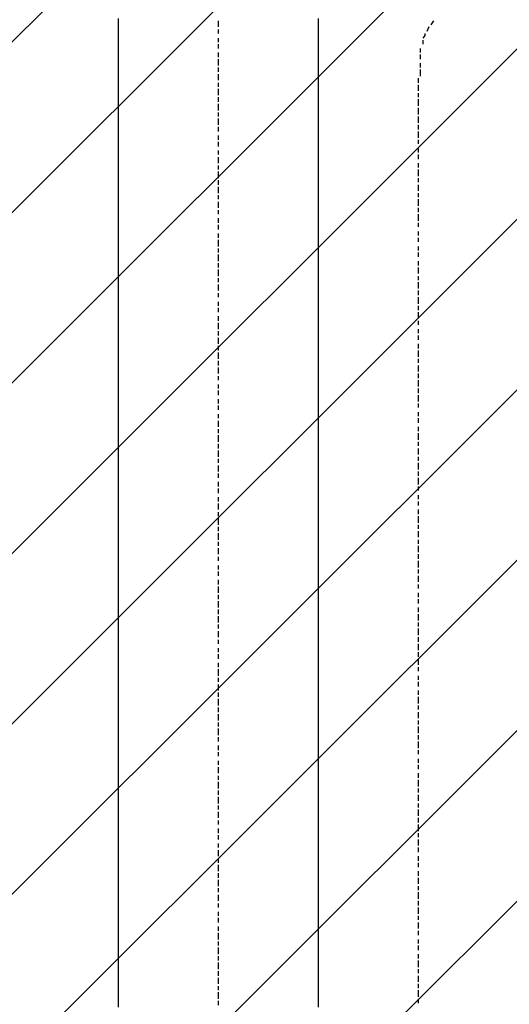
# Model space of a CAD drawing. Extents: x 997 to 109698, y 921 to 94021.
# Tile 532 of 656: x 13442 to 14416, y 52825 to 54785. Entities that reach past the tile are written whole.
import ezdxf

# ---------------------------------------------------------------- set-up
doc = ezdxf.new("R2010")
doc.units = 0
doc.header["$MEASUREMENT"] = 0
doc.layers.add('12', color=7, linetype='CONTINUOUS')
doc.layers.add('28', color=7, linetype='CONTINUOUS')

msp = doc.modelspace()

# ---------------------------------------------------------------- linework, layer by layer
at = {"layer": '12', "color": 5}
for p, q in [((13637.630503, 54787.563401), (13637.630503, 54778.563401)), ((13637.630503, 54778.563401), (13637.630503, 54770.563401)), ((14035.630503, 54787.563401), (14035.630503, 54778.563401)), ((14035.630503, 54778.563401), (14035.630503, 54770.563401)), ((13637.630503, 54770.563401), (13637.630503, 54757.563401)), ((13637.630503, 54757.563401), (13637.630503, 54748.563401)), ((14035.630503, 54770.563401), (14035.630503, 54757.563401)), ((14035.630503, 54757.563401), (14035.630503, 54748.563401)), ((13637.630503, 54748.563401), (13637.630503, 54740.563401)), ((13637.630503, 54740.563401), (13637.630503, 54727.563401)), ((14035.630503, 54748.563401), (14035.630503, 54740.563401)), ((14035.630503, 54740.563401), (14035.630503, 54727.563401)), ((13637.630503, 54727.563401), (13637.630503, 54719.563401)), ((13637.630503, 54719.563401), (13637.630503, 54706.563401)), ((14035.630503, 54727.563401), (14035.630503, 54719.563401)), ((14035.630503, 54719.563401), (14035.630503, 54706.563401)), ((13637.630503, 54706.563401), (13637.630503, 54698.563401)), ((13637.630503, 54698.563401), (13637.630503, 54689.563401)), ((14035.630503, 54706.563401), (14035.630503, 54698.563401)), ((14035.630503, 54698.563401), (14035.630503, 54689.563401)), ((13637.630503, 54689.563401), (13637.630503, 54676.563401)), ((14035.630503, 54689.563401), (14035.630503, 54676.563401)), ((13637.630503, 54676.563401), (13637.630503, 54668.563401)), ((13637.630503, 54668.563401), (13637.630503, 54659.563401)), ((13637.630503, 54659.563401), (13637.630503, 54647.563401)), ((14035.630503, 54676.563401), (14035.630503, 54668.563401)), ((14035.630503, 54668.563401), (14035.630503, 54659.563401)), ((14035.630503, 54659.563401), (14035.630503, 54647.563401)), ((13637.630503, 54647.563401), (13637.630503, 54638.563401)), ((14035.630503, 54647.563401), (14035.630503, 54638.563401)), ((13637.630503, 54638.563401), (13637.630503, 54630.563401)), ((13637.630503, 54630.563401), (13637.630503, 54617.563401)), ((14035.630503, 54638.563401), (14035.630503, 54630.563401)), ((14035.630503, 54630.563401), (14035.630503, 54617.563401)), ((13637.630503, 54617.563401), (13637.630503, 54609.563401)), ((13637.630503, 54609.563401), (13637.630503, 54596.563401)), ((14035.630503, 54617.563401), (14035.630503, 54609.563401)), ((14035.630503, 54609.563401), (14035.630503, 54596.563401)), ((13637.630503, 54596.563401), (13637.630503, 54588.563401)), ((13637.630503, 54588.563401), (13637.630503, 54579.563401)), ((14035.630503, 54596.563401), (14035.630503, 54588.563401)), ((14035.630503, 54588.563401), (14035.630503, 54579.563401)), ((13637.630503, 54579.563401), (13637.630503, 54566.563401)), ((13637.630503, 54566.563401), (13637.630503, 54558.563401)), ((14035.630503, 54579.563401), (14035.630503, 54566.563401)), ((14035.630503, 54566.563401), (14035.630503, 54558.563401)), ((13637.630503, 54558.563401), (13637.630503, 54549.563401)), ((13637.630503, 54549.563401), (13637.630503, 54537.563401)), ((14035.630503, 54558.563401), (14035.630503, 54549.563401)), ((14035.630503, 54549.563401), (14035.630503, 54537.563401)), ((13637.630503, 54537.563401), (13637.630503, 54528.563401)), ((13637.630503, 54528.563401), (13637.630503, 54520.563401)), ((14035.630503, 54537.563401), (14035.630503, 54528.563401)), ((14035.630503, 54528.563401), (14035.630503, 54520.563401)), ((13637.630503, 54520.563401), (13637.630503, 54507.563401)), ((13637.630503, 54507.563401), (13637.630503, 54499.563401)), ((14035.630503, 54520.563401), (14035.630503, 54507.563401)), ((14035.630503, 54507.563401), (14035.630503, 54499.563401)), ((13637.630503, 54499.563401), (13637.630503, 54486.563401)), ((13637.630503, 54486.563401), (13637.630503, 54477.563401)), ((14035.630503, 54499.563401), (14035.630503, 54486.563401)), ((14035.630503, 54486.563401), (14035.630503, 54477.563401)), ((13637.630503, 54477.563401), (13637.630503, 54469.563401)), ((13637.630503, 54469.563401), (13637.630503, 54456.563401)), ((14035.630503, 54477.563401), (14035.630503, 54469.563401)), ((14035.630503, 54469.563401), (14035.630503, 54456.563401)), ((13637.630503, 54456.563401), (13637.630503, 54448.563401)), ((13637.630503, 54448.563401), (13637.630503, 54439.563401)), ((14035.630503, 54456.563401), (14035.630503, 54448.563401)), ((14035.630503, 54448.563401), (14035.630503, 54439.563401)), ((13637.630503, 54439.563401), (13637.630503, 54427.563401)), ((13637.630503, 54427.563401), (13637.630503, 54418.563401)), ((14035.630503, 54439.563401), (14035.630503, 54427.563401)), ((14035.630503, 54427.563401), (14035.630503, 54418.563401)), ((13637.630503, 54418.563401), (13637.630503, 54410.563401)), ((13637.630503, 54410.563401), (13637.630503, 54397.563401)), ((14035.630503, 54418.563401), (14035.630503, 54410.563401)), ((14035.630503, 54410.563401), (14035.630503, 54397.563401)), ((13637.630503, 54397.563401), (13637.630503, 54389.563401)), ((13637.630503, 54389.563401), (13637.630503, 54380.563401)), ((14035.630503, 54397.563401), (14035.630503, 54389.563401)), ((14035.630503, 54389.563401), (14035.630503, 54376.563401)), ((13637.630503, 54380.563401), (13637.630503, 54367.563401)), ((13637.630503, 54367.563401), (13637.630503, 54359.563401)), ((14035.630503, 54376.563401), (14035.630503, 54367.563401)), ((14035.630503, 54367.563401), (14035.630503, 54359.563401)), ((13637.630503, 54359.563401), (13637.630503, 54346.563401)), ((13637.630503, 54346.563401), (13637.630503, 54338.563401)), ((14035.630503, 54359.563401), (14035.630503, 54346.563401)), ((14035.630503, 54346.563401), (14035.630503, 54338.563401)), ((13637.630503, 54338.563401), (13637.630503, 54329.563401)), ((13637.630503, 54329.563401), (13637.630503, 54317.563401)), ((14035.630503, 54338.563401), (14035.630503, 54329.563401)), ((14035.630503, 54329.563401), (14035.630503, 54317.563401)), ((13637.630503, 54317.563401), (13637.630503, 54308.563401)), ((13637.630503, 54308.563401), (13637.630503, 54300.563401)), ((14035.630503, 54317.563401), (14035.630503, 54308.563401)), ((14035.630503, 54308.563401), (14035.630503, 54300.563401)), ((13637.630503, 54300.563401), (13637.630503, 54287.563401)), ((13637.630503, 54287.563401), (13637.630503, 54279.563401)), ((14035.630503, 54300.563401), (14035.630503, 54287.563401)), ((14035.630503, 54287.563401), (14035.630503, 54279.563401)), ((13637.630503, 54279.563401), (13637.630503, 54270.563401)), ((13637.630503, 54270.563401), (13637.630503, 54257.563401)), ((14035.630503, 54279.563401), (14035.630503, 54266.563401)), ((13637.630503, 54257.563401), (13637.630503, 54249.563401)), ((13637.630503, 54249.563401), (13637.630503, 54236.563401)), ((14035.630503, 54266.563401), (14035.630503, 54257.563401)), ((14035.630503, 54257.563401), (14035.630503, 54249.563401)), ((14035.630503, 54249.563401), (14035.630503, 54236.563401)), ((13637.630503, 54236.563401), (13637.630503, 54228.563401)), ((13637.630503, 54228.563401), (13637.630503, 54219.563401)), ((14035.630503, 54236.563401), (14035.630503, 54228.563401)), ((14035.630503, 54228.563401), (14035.630503, 54219.563401)), ((13637.630503, 54219.563401), (13637.630503, 54206.563401)), ((14035.630503, 54219.563401), (14035.630503, 54206.563401)), ((13637.630503, 54206.563401), (13637.630503, 54198.563401)), ((13637.630503, 54198.563401), (13637.630503, 54190.563401)), ((13637.630503, 54190.563401), (13637.630503, 54177.563401)), ((14035.630503, 54206.563401), (14035.630503, 54198.563401)), ((14035.630503, 54198.563401), (14035.630503, 54190.563401)), ((14035.630503, 54190.563401), (14035.630503, 54177.563401)), ((13637.630503, 54177.563401), (13637.630503, 54168.563401)), ((14035.630503, 54177.563401), (14035.630503, 54168.563401)), ((13637.630503, 54168.563401), (13637.630503, 54160.563401)), ((13637.630503, 54160.563401), (13637.630503, 54147.563401)), ((14035.630503, 54168.563401), (14035.630503, 54160.563401)), ((14035.630503, 54160.563401), (14035.630503, 54147.563401)), ((13637.630503, 54147.563401), (13637.630503, 54139.563401)), ((13637.630503, 54139.563401), (13637.630503, 54126.563401)), ((14035.630503, 54147.563401), (14035.630503, 54139.563401)), ((14035.630503, 54139.563401), (14035.630503, 54126.563401)), ((13637.630503, 54126.563401), (13637.630503, 54118.563401)), ((13637.630503, 54118.563401), (13637.630503, 54109.563401)), ((14035.630503, 54126.563401), (14035.630503, 54118.563401)), ((14035.630503, 54118.563401), (14035.630503, 54109.563401)), ((13637.630503, 54109.563401), (13637.630503, 54096.563401)), ((13637.630503, 54096.563401), (13637.630503, 54088.563401)), ((14035.630503, 54109.563401), (14035.630503, 54096.563401)), ((14035.630503, 54096.563401), (14035.630503, 54088.563401)), ((13637.630503, 54088.563401), (13637.630503, 54080.563401)), ((13637.630503, 54080.563401), (13637.630503, 54067.563401)), ((14035.630503, 54088.563401), (14035.630503, 54080.563401)), ((14035.630503, 54080.563401), (14035.630503, 54067.563401)), ((13637.630503, 54067.563401), (13637.630503, 54058.563401)), ((13637.630503, 54058.563401), (13637.630503, 54050.563401)), ((14035.630503, 54067.563401), (14035.630503, 54058.563401)), ((14035.630503, 54058.563401), (14035.630503, 54050.563401)), ((13637.630503, 54050.563401), (13637.630503, 54037.563401)), ((13637.630503, 54037.563401), (13637.630503, 54029.563401)), ((14035.630503, 54050.563401), (14035.630503, 54037.563401)), ((14035.630503, 54037.563401), (14035.630503, 54029.563401)), ((13637.630503, 54029.563401), (13637.630503, 54016.563401)), ((13637.630503, 54016.563401), (13637.630503, 54008.563401)), ((14035.630503, 54029.563401), (14035.630503, 54016.563401)), ((14035.630503, 54016.563401), (14035.630503, 54008.563401)), ((13637.630503, 54008.563401), (13637.630503, 53999.563401)), ((13637.630503, 53999.563401), (13637.630503, 53986.563401)), ((14035.630503, 54008.563401), (14035.630503, 53999.563401)), ((14035.630503, 53999.563401), (14035.630503, 53986.563401)), ((13637.630503, 53986.563401), (13637.630503, 53978.563401)), ((13637.630503, 53978.563401), (13637.630503, 53969.563401)), ((14035.630503, 53986.563401), (14035.630503, 53978.563401)), ((14035.630503, 53978.563401), (14035.630503, 53969.563401)), ((13637.630503, 53969.563401), (13637.630503, 53957.563401)), ((13637.630503, 53957.563401), (13637.630503, 53948.563401)), ((14035.630503, 53969.563401), (14035.630503, 53957.563401)), ((14035.630503, 53957.563401), (14035.630503, 53948.563401)), ((13637.630503, 53948.563401), (13637.630503, 53940.563401)), ((13637.630503, 53940.563401), (13637.630503, 53927.563401)), ((14035.630503, 53948.563401), (14035.630503, 53940.563401)), ((14035.630503, 53940.563401), (14035.630503, 53927.563401)), ((13637.630503, 53927.563401), (13637.630503, 53919.563401)), ((13637.630503, 53919.563401), (13637.630503, 53906.563401)), ((14035.630503, 53927.563401), (14035.630503, 53919.563401)), ((14035.630503, 53919.563401), (14035.630503, 53906.563401)), ((13637.630503, 53906.563401), (13637.630503, 53897.563401)), ((13637.630503, 53897.563401), (13637.630503, 53889.563401)), ((14035.630503, 53906.563401), (14035.630503, 53897.563401)), ((14035.630503, 53897.563401), (14035.630503, 53889.563401)), ((13637.630503, 53889.563401), (13637.630503, 53876.563401)), ((13637.630503, 53876.563401), (13637.630503, 53868.563401)), ((14035.630503, 53889.563401), (14035.630503, 53876.563401)), ((14035.630503, 53876.563401), (14035.630503, 53868.563401)), ((13637.630503, 53868.563401), (13637.630503, 53859.563401)), ((13637.630503, 53859.563401), (13637.630503, 53847.563401)), ((14035.630503, 53868.563401), (14035.630503, 53859.563401)), ((14035.630503, 53859.563401), (14035.630503, 53847.563401)), ((13637.630503, 53847.563401), (13637.630503, 53838.563401)), ((13637.630503, 53838.563401), (13637.630503, 53830.563401)), ((14035.630503, 53847.563401), (14035.630503, 53838.563401)), ((14035.630503, 53838.563401), (14035.630503, 53830.563401)), ((13637.630503, 53830.563401), (13637.630503, 53817.563401)), ((13637.630503, 53817.563401), (13637.630503, 53809.563401)), ((14035.630503, 53830.563401), (14035.630503, 53817.563401)), ((14035.630503, 53817.563401), (14035.630503, 53809.563401)), ((13637.630503, 53809.563401), (13637.630503, 53800.563401)), ((13637.630503, 53800.563401), (13637.630503, 53787.563401)), ((14035.630503, 53809.563401), (14035.630503, 53796.563401)), ((14035.630503, 53796.563401), (14035.630503, 53787.563401)), ((13637.630503, 53787.563401), (13637.630503, 53779.563401)), ((13637.630503, 53779.563401), (13637.630503, 53766.563401)), ((14035.630503, 53787.563401), (14035.630503, 53779.563401)), ((14035.630503, 53779.563401), (14035.630503, 53766.563401)), ((13637.630503, 53766.563401), (13637.630503, 53758.563401)), ((13637.630503, 53758.563401), (13637.630503, 53749.563401)), ((14035.630503, 53766.563401), (14035.630503, 53758.563401)), ((14035.630503, 53758.563401), (14035.630503, 53749.563401)), ((13637.630503, 53749.563401), (13637.630503, 53737.563401)), ((13637.630503, 53737.563401), (13637.630503, 53728.563401)), ((14035.630503, 53749.563401), (14035.630503, 53737.563401)), ((14035.630503, 53737.563401), (14035.630503, 53728.563401)), ((13637.630503, 53728.563401), (13637.630503, 53720.563401)), ((13637.630503, 53720.563401), (13637.630503, 53707.563401)), ((14035.630503, 53728.563401), (14035.630503, 53720.563401)), ((14035.630503, 53720.563401), (14035.630503, 53707.563401)), ((13637.630503, 53707.563401), (13637.630503, 53698.563401)), ((13637.630503, 53698.563401), (13637.630503, 53690.563401)), ((14035.630503, 53707.563401), (14035.630503, 53698.563401)), ((14035.630503, 53698.563401), (14035.630503, 53686.563401)), ((13637.630503, 53690.563401), (13637.630503, 53677.563401)), ((14035.630503, 53686.563401), (14035.630503, 53677.563401)), ((13637.630503, 53677.563401), (13637.630503, 53669.563401)), ((13637.630503, 53669.563401), (13637.630503, 53656.563401)), ((14035.630503, 53677.563401), (14035.630503, 53669.563401)), ((14035.630503, 53669.563401), (14035.630503, 53656.563401)), ((13637.630503, 53656.563401), (13637.630503, 53648.563401)), ((13637.630503, 53648.563401), (13637.630503, 53639.563401)), ((13637.630503, 53639.563401), (13637.630503, 53627.563401)), ((14035.630503, 53656.563401), (14035.630503, 53648.563401)), ((14035.630503, 53648.563401), (14035.630503, 53639.563401)), ((14035.630503, 53639.563401), (14035.630503, 53627.563401)), ((13637.630503, 53627.563401), (13637.630503, 53618.563401)), ((14035.630503, 53627.563401), (14035.630503, 53618.563401)), ((13637.630503, 53618.563401), (13637.630503, 53610.563401)), ((13637.630503, 53610.563401), (13637.630503, 53597.563401)), ((14035.630503, 53618.563401), (14035.630503, 53610.563401)), ((14035.630503, 53610.563401), (14035.630503, 53597.563401)), ((13637.630503, 53597.563401), (13637.630503, 53588.563401)), ((13637.630503, 53588.563401), (13637.630503, 53580.563401)), ((13637.630503, 53580.563401), (13637.630503, 53567.563401)), ((14035.630503, 53597.563401), (14035.630503, 53588.563401)), ((14035.630503, 53588.563401), (14035.630503, 53580.563401)), ((14035.630503, 53580.563401), (14035.630503, 53567.563401)), ((13637.630503, 53567.563401), (13637.630503, 53559.563401)), ((14035.630503, 53567.563401), (14035.630503, 53559.563401)), ((13637.630503, 53559.563401), (13637.630503, 53546.563401)), ((13637.630503, 53546.563401), (13637.630503, 53538.563401)), ((14035.630503, 53559.563401), (14035.630503, 53546.563401)), ((14035.630503, 53546.563401), (14035.630503, 53538.563401)), ((13637.630503, 53538.563401), (13637.630503, 53529.563401)), ((13637.630503, 53529.563401), (13637.630503, 53516.563401)), ((14035.630503, 53538.563401), (14035.630503, 53529.563401)), ((14035.630503, 53529.563401), (14035.630503, 53516.563401)), ((13637.630503, 53516.563401), (13637.630503, 53508.563401)), ((13637.630503, 53508.563401), (13637.630503, 53500.563401)), ((14035.630503, 53516.563401), (14035.630503, 53508.563401)), ((14035.630503, 53508.563401), (14035.630503, 53500.563401)), ((13637.630503, 53500.563401), (13637.630503, 53487.563401)), ((13637.630503, 53487.563401), (13637.630503, 53478.563401)), ((14035.630503, 53500.563401), (14035.630503, 53487.563401)), ((14035.630503, 53487.563401), (14035.630503, 53478.563401)), ((13637.630503, 53478.563401), (13637.630503, 53470.563401)), ((13637.630503, 53470.563401), (13637.630503, 53457.563401)), ((14035.630503, 53478.563401), (14035.630503, 53470.563401)), ((14035.630503, 53470.563401), (14035.630503, 53457.563401)), ((13637.630503, 53457.563401), (13637.630503, 53449.563401)), ((13637.630503, 53449.563401), (13637.630503, 53436.563401)), ((14035.630503, 53457.563401), (14035.630503, 53449.563401)), ((14035.630503, 53449.563401), (14035.630503, 53436.563401)), ((13637.630503, 53436.563401), (13637.630503, 53428.563401)), ((13637.630503, 53428.563401), (13637.630503, 53419.563401)), ((14035.630503, 53436.563401), (14035.630503, 53428.563401)), ((14035.630503, 53428.563401), (14035.630503, 53419.563401)), ((13637.630503, 53419.563401), (13637.630503, 53406.563401)), ((13637.630503, 53406.563401), (13637.630503, 53398.563401)), ((14035.630503, 53419.563401), (14035.630503, 53406.563401)), ((14035.630503, 53406.563401), (14035.630503, 53398.563401)), ((13637.630503, 53398.563401), (13637.630503, 53389.563401)), ((13637.630503, 53389.563401), (13637.630503, 53377.563401)), ((14035.630503, 53398.563401), (14035.630503, 53389.563401)), ((14035.630503, 53389.563401), (14035.630503, 53377.563401)), ((13637.630503, 53377.563401), (13637.630503, 53368.563401)), ((13637.630503, 53368.563401), (13637.630503, 53360.563401)), ((14035.630503, 53377.563401), (14035.630503, 53368.563401)), ((14035.630503, 53368.563401), (14035.630503, 53360.563401)), ((13637.630503, 53360.563401), (13637.630503, 53347.563401)), ((13637.630503, 53347.563401), (13637.630503, 53339.563401)), ((14035.630503, 53360.563401), (14035.630503, 53347.563401)), ((14035.630503, 53347.563401), (14035.630503, 53339.563401)), ((13637.630503, 53339.563401), (13637.630503, 53326.563401)), ((13637.630503, 53326.563401), (13637.630503, 53318.563401)), ((14035.630503, 53339.563401), (14035.630503, 53326.563401)), ((14035.630503, 53326.563401), (14035.630503, 53318.563401)), ((13637.630503, 53318.563401), (13637.630503, 53309.563401)), ((13637.630503, 53309.563401), (13637.630503, 53296.563401)), ((14035.630503, 53318.563401), (14035.630503, 53309.563401)), ((14035.630503, 53309.563401), (14035.630503, 53296.563401)), ((13637.630503, 53296.563401), (13637.630503, 53288.563401)), ((13637.630503, 53288.563401), (13637.630503, 53279.563401)), ((14035.630503, 53296.563401), (14035.630503, 53288.563401)), ((14035.630503, 53288.563401), (14035.630503, 53279.563401)), ((13637.630503, 53279.563401), (13637.630503, 53267.563401)), ((13637.630503, 53267.563401), (13637.630503, 53258.563401)), ((14035.630503, 53279.563401), (14035.630503, 53267.563401)), ((14035.630503, 53267.563401), (14035.630503, 53258.563401)), ((13637.630503, 53258.563401), (13637.630503, 53250.563401)), ((13637.630503, 53250.563401), (13637.630503, 53237.563401)), ((14035.630503, 53258.563401), (14035.630503, 53250.563401)), ((14035.630503, 53250.563401), (14035.630503, 53237.563401)), ((13637.630503, 53237.563401), (13637.630503, 53229.563401)), ((13637.630503, 53229.563401), (13637.630503, 53220.563401)), ((14035.630503, 53237.563401), (14035.630503, 53229.563401)), ((14035.630503, 53229.563401), (14035.630503, 53216.563401)), ((13637.630503, 53220.563401), (13637.630503, 53207.563401)), ((14035.630503, 53216.563401), (14035.630503, 53207.563401)), ((13637.630503, 53207.563401), (13637.630503, 53199.563401)), ((13637.630503, 53199.563401), (13637.630503, 53186.563401)), ((14035.630503, 53207.563401), (14035.630503, 53199.563401)), ((14035.630503, 53199.563401), (14035.630503, 53186.563401)), ((13637.630503, 53186.563401), (13637.630503, 53178.563401)), ((13637.630503, 53178.563401), (13637.630503, 53169.563401)), ((13637.630503, 53169.563401), (13637.630503, 53157.563401)), ((14035.630503, 53186.563401), (14035.630503, 53178.563401)), ((14035.630503, 53178.563401), (14035.630503, 53169.563401)), ((14035.630503, 53169.563401), (14035.630503, 53157.563401)), ((13637.630503, 53157.563401), (13637.630503, 53148.563401)), ((14035.630503, 53157.563401), (14035.630503, 53148.563401)), ((13637.630503, 53148.563401), (13637.630503, 53140.563401)), ((13637.630503, 53140.563401), (13637.630503, 53127.563401)), ((14035.630503, 53148.563401), (14035.630503, 53140.563401)), ((14035.630503, 53140.563401), (14035.630503, 53127.563401)), ((13637.630503, 53127.563401), (13637.630503, 53119.563401)), ((13637.630503, 53119.563401), (13637.630503, 53110.563401)), ((13637.630503, 53110.563401), (13637.630503, 53097.563401)), ((14035.630503, 53127.563401), (14035.630503, 53119.563401)), ((14035.630503, 53119.563401), (14035.630503, 53106.563401)), ((13637.630503, 53097.563401), (13637.630503, 53089.563401)), ((14035.630503, 53106.563401), (14035.630503, 53097.563401)), ((14035.630503, 53097.563401), (14035.630503, 53089.563401)), ((13637.630503, 53089.563401), (13637.630503, 53076.563401)), ((13637.630503, 53076.563401), (13637.630503, 53068.563401)), ((14035.630503, 53089.563401), (14035.630503, 53076.563401)), ((14035.630503, 53076.563401), (14035.630503, 53068.563401)), ((13637.630503, 53068.563401), (13637.630503, 53059.563401)), ((13637.630503, 53059.563401), (13637.630503, 53047.563401)), ((14035.630503, 53068.563401), (14035.630503, 53059.563401)), ((14035.630503, 53059.563401), (14035.630503, 53047.563401)), ((13637.630503, 53047.563401), (13637.630503, 53038.563401)), ((13637.630503, 53038.563401), (13637.630503, 53030.563401)), ((14035.630503, 53047.563401), (14035.630503, 53038.563401)), ((14035.630503, 53038.563401), (14035.630503, 53030.563401)), ((13637.630503, 53030.563401), (13637.630503, 53017.563401)), ((13637.630503, 53017.563401), (13637.630503, 53008.563401)), ((14035.630503, 53030.563401), (14035.630503, 53017.563401)), ((14035.630503, 53017.563401), (14035.630503, 53008.563401)), ((13637.630503, 53008.563401), (13637.630503, 53000.563401)), ((13637.630503, 53000.563401), (13637.630503, 52987.563401)), ((14035.630503, 53008.563401), (14035.630503, 53000.563401)), ((14035.630503, 53000.563401), (14035.630503, 52987.563401)), ((13637.630503, 52987.563401), (13637.630503, 52979.563401)), ((13637.630503, 52979.563401), (13637.630503, 52966.563401)), ((14035.630503, 52987.563401), (14035.630503, 52979.563401)), ((14035.630503, 52979.563401), (14035.630503, 52966.563401)), ((13637.630503, 52966.563401), (13637.630503, 52958.563401)), ((13637.630503, 52958.563401), (13637.630503, 52949.563401)), ((14035.630503, 52966.563401), (14035.630503, 52958.563401)), ((14035.630503, 52958.563401), (14035.630503, 52949.563401)), ((13637.630503, 52949.563401), (13637.630503, 52937.563401)), ((13637.630503, 52937.563401), (13637.630503, 52928.563401)), ((14035.630503, 52949.563401), (14035.630503, 52937.563401)), ((14035.630503, 52937.563401), (14035.630503, 52928.563401)), ((13637.630503, 52928.563401), (13637.630503, 52920.563401)), ((13637.630503, 52920.563401), (13637.630503, 52907.563401)), ((14035.630503, 52928.563401), (14035.630503, 52920.563401)), ((14035.630503, 52920.563401), (14035.630503, 52907.563401)), ((13637.630503, 52907.563401), (13637.630503, 52898.563401)), ((13637.630503, 52898.563401), (13637.630503, 52890.563401)), ((14035.630503, 52907.563401), (14035.630503, 52898.563401)), ((14035.630503, 52898.563401), (14035.630503, 52890.563401)), ((13637.630503, 52890.563401), (13637.630503, 52877.563401)), ((13637.630503, 52877.563401), (13637.630503, 52869.563401)), ((14035.630503, 52890.563401), (14035.630503, 52877.563401)), ((14035.630503, 52877.563401), (14035.630503, 52869.563401)), ((13637.630503, 52869.563401), (13637.630503, 52856.563401)), ((13637.630503, 52856.563401), (13637.630503, 52848.563401)), ((14035.630503, 52869.563401), (14035.630503, 52856.563401)), ((14035.630503, 52856.563401), (14035.630503, 52848.563401)), ((13637.630503, 52848.563401), (13637.630503, 52839.563401)), ((13637.630503, 52839.563401), (13637.630503, 52826.563401)), ((14035.630503, 52848.563401), (14035.630503, 52839.563401)), ((14035.630503, 52839.563401), (14035.630503, 52826.563401)), ((13637.630503, 52826.563401), (13637.630503, 52818.563401)), ((14035.630503, 52826.563401), (14035.630503, 52818.563401))]:
    msp.add_line(p, q, dxfattribs=at)
at = {"layer": '12', "color": 1}
for p, q in [((13836.630503, 54782.563401), (13836.630503, 54770.563401)), ((14264.630503, 54782.563401), (14259.630503, 54774.563401)), ((13836.630503, 54765.563401), (13836.630503, 54757.563401)), ((14255.630503, 54770.563401), (14251.630503, 54761.563401)), ((13836.630503, 54748.563401), (13836.630503, 54740.563401)), ((14243.630503, 54744.563401), (14243.630503, 54736.563401)), ((13836.630503, 54736.563401), (13836.630503, 54727.563401)), ((13836.630503, 54719.563401), (13836.630503, 54710.563401)), ((14238.630503, 54727.563401), (14238.630503, 54719.563401)), ((13836.630503, 54706.563401), (13836.630503, 54693.563401)), ((14238.630503, 54715.563401), (14238.630503, 54706.563401)), ((14238.630503, 54698.563401), (14238.630503, 54689.563401)), ((13836.630503, 54689.563401), (13836.630503, 54681.563401)), ((14238.630503, 54685.563401), (14238.630503, 54672.563401)), ((13836.630503, 54676.563401), (13836.630503, 54664.563401)), ((13836.630503, 54659.563401), (13836.630503, 54651.563401)), ((14234.630503, 54668.563401), (14234.630503, 54659.563401)), ((13836.630503, 54647.563401), (13836.630503, 54634.563401)), ((14234.630503, 54655.563401), (14234.630503, 54643.563401)), ((13836.630503, 54630.563401), (13836.630503, 54621.563401)), ((14234.630503, 54638.563401), (14234.630503, 54630.563401)), ((14234.630503, 54626.563401), (14234.630503, 54613.563401)), ((13836.630503, 54617.563401), (13836.630503, 54604.563401)), ((13836.630503, 54600.563401), (13836.630503, 54592.563401)), ((14234.630503, 54609.563401), (14234.630503, 54604.563401)), ((14234.630503, 54604.563401), (14234.630503, 54596.563401)), ((13836.630503, 54588.563401), (13836.630503, 54575.563401)), ((14234.630503, 54592.563401), (14234.630503, 54579.563401)), ((13836.630503, 54571.563401), (13836.630503, 54562.563401)), ((14234.630503, 54575.563401), (14234.630503, 54566.563401)), ((14234.630503, 54562.563401), (14234.630503, 54549.563401)), ((13836.630503, 54554.563401), (13836.630503, 54545.563401)), ((13836.630503, 54541.563401), (13836.630503, 54532.563401)), ((14234.630503, 54545.563401), (14234.630503, 54537.563401)), ((13836.630503, 54524.563401), (13836.630503, 54516.563401)), ((14234.630503, 54528.563401), (14234.630503, 54520.563401)), ((13836.630503, 54511.563401), (13836.630503, 54499.563401)), ((14234.630503, 54516.563401), (14234.630503, 54507.563401)), ((13836.630503, 54494.563401), (13836.630503, 54486.563401)), ((13836.630503, 54482.563401), (13836.630503, 54469.563401)), ((14234.630503, 54499.563401), (14234.630503, 54490.563401)), ((14234.630503, 54486.563401), (14234.630503, 54473.563401)), ((13836.630503, 54465.563401), (13836.630503, 54456.563401)), ((14234.630503, 54469.563401), (14234.630503, 54461.563401)), ((13836.630503, 54452.563401), (13836.630503, 54439.563401)), ((14234.630503, 54456.563401), (14234.630503, 54444.563401)), ((13836.630503, 54435.563401), (13836.630503, 54427.563401)), ((14234.630503, 54439.563401), (14234.630503, 54431.563401)), ((14234.630503, 54427.563401), (14234.630503, 54414.563401)), ((13836.630503, 54422.563401), (13836.630503, 54410.563401)), ((13836.630503, 54405.563401), (13836.630503, 54397.563401)), ((14234.630503, 54410.563401), (14234.630503, 54401.563401)), ((13836.630503, 54389.563401), (13836.630503, 54380.563401)), ((14234.630503, 54397.563401), (14234.630503, 54384.563401)), ((13836.630503, 54376.563401), (13836.630503, 54367.563401)), ((14234.630503, 54380.563401), (14234.630503, 54372.563401)), ((13836.630503, 54359.563401), (13836.630503, 54350.563401)), ((13836.630503, 54346.563401), (13836.630503, 54333.563401)), ((14234.630503, 54363.563401), (14234.630503, 54355.563401)), ((14234.630503, 54350.563401), (14234.630503, 54342.563401)), ((13836.630503, 54329.563401), (13836.630503, 54321.563401)), ((14234.630503, 54333.563401), (14234.630503, 54325.563401)), ((13836.630503, 54317.563401), (13836.630503, 54304.563401)), ((14234.630503, 54321.563401), (14234.630503, 54312.563401)), ((13836.630503, 54300.563401), (13836.630503, 54291.563401)), ((13836.630503, 54287.563401), (13836.630503, 54274.563401)), ((14234.630503, 54304.563401), (14234.630503, 54295.563401)), ((14234.630503, 54291.563401), (14234.630503, 54279.563401)), ((13836.630503, 54270.563401), (13836.630503, 54262.563401)), ((14234.630503, 54274.563401), (14234.630503, 54266.563401)), ((13836.630503, 54257.563401), (13836.630503, 54245.563401)), ((14234.630503, 54262.563401), (14234.630503, 54249.563401)), ((13836.630503, 54240.563401), (13836.630503, 54232.563401)), ((14234.630503, 54245.563401), (14234.630503, 54236.563401)), ((14234.630503, 54232.563401), (14234.630503, 54219.563401)), ((13836.630503, 54223.563401), (13836.630503, 54215.563401)), ((13836.630503, 54211.563401), (13836.630503, 54202.563401)), ((14234.630503, 54215.563401), (14234.630503, 54206.563401)), ((13836.630503, 54194.563401), (13836.630503, 54185.563401)), ((14234.630503, 54202.563401), (14234.630503, 54190.563401)), ((13836.630503, 54181.563401), (13836.630503, 54168.563401)), ((14234.630503, 54185.563401), (14234.630503, 54177.563401)), ((13836.630503, 54164.563401), (13836.630503, 54156.563401)), ((13836.630503, 54151.563401), (13836.630503, 54139.563401)), ((14234.630503, 54168.563401), (14234.630503, 54160.563401)), ((14234.630503, 54156.563401), (14234.630503, 54147.563401)), ((13836.630503, 54135.563401), (13836.630503, 54126.563401)), ((14234.630503, 54139.563401), (14234.630503, 54130.563401)), ((13836.630503, 54122.563401), (13836.630503, 54109.563401)), ((14234.630503, 54126.563401), (14234.630503, 54113.563401)), ((13836.630503, 54105.563401), (13836.630503, 54096.563401)), ((13836.630503, 54092.563401), (13836.630503, 54080.563401)), ((14234.630503, 54109.563401), (14234.630503, 54101.563401)), ((14234.630503, 54096.563401), (14234.630503, 54084.563401)), ((13836.630503, 54075.563401), (13836.630503, 54067.563401)), ((14234.630503, 54080.563401), (14234.630503, 54071.563401)), ((13836.630503, 54058.563401), (13836.630503, 54050.563401)), ((14234.630503, 54067.563401), (14234.630503, 54054.563401)), ((13836.630503, 54046.563401), (13836.630503, 54037.563401)), ((14234.630503, 54050.563401), (14234.630503, 54041.563401)), ((14234.630503, 54037.563401), (14234.630503, 54024.563401)), ((13836.630503, 54029.563401), (13836.630503, 54020.563401)), ((13836.630503, 54016.563401), (13836.630503, 54008.563401)), ((14234.630503, 54020.563401), (14234.630503, 54012.563401)), ((13836.630503, 53999.563401), (13836.630503, 53991.563401)), ((14234.630503, 54003.563401), (14234.630503, 53995.563401)), ((13836.630503, 53986.563401), (13836.630503, 53974.563401)), ((14234.630503, 53991.563401), (14234.630503, 53982.563401)), ((14234.630503, 53974.563401), (14234.630503, 53965.563401)), ((13836.630503, 53969.563401), (13836.630503, 53961.563401)), ((13836.630503, 53957.563401), (13836.630503, 53944.563401)), ((14234.630503, 53961.563401), (14234.630503, 53948.563401)), ((13836.630503, 53940.563401), (13836.630503, 53931.563401)), ((14234.630503, 53944.563401), (14234.630503, 53936.563401)), ((13836.630503, 53927.563401), (13836.630503, 53914.563401)), ((14234.630503, 53931.563401), (14234.630503, 53919.563401)), ((14234.630503, 53914.563401), (14234.630503, 53906.563401)), ((13836.630503, 53910.563401), (13836.630503, 53902.563401)), ((13836.630503, 53897.563401), (13836.630503, 53885.563401)), ((14234.630503, 53902.563401), (14234.630503, 53889.563401)), ((13836.630503, 53881.563401), (13836.630503, 53872.563401)), ((14234.630503, 53885.563401), (14234.630503, 53876.563401)), ((13836.630503, 53864.563401), (13836.630503, 53855.563401)), ((14234.630503, 53872.563401), (14234.630503, 53859.563401)), ((14234.630503, 53855.563401), (14234.630503, 53847.563401)), ((13836.630503, 53851.563401), (13836.630503, 53842.563401)), ((14234.630503, 53838.563401), (14234.630503, 53830.563401)), ((13836.630503, 53834.563401), (13836.630503, 53825.563401)), ((13836.630503, 53821.563401), (13836.630503, 53809.563401)), ((14234.630503, 53825.563401), (14234.630503, 53817.563401)), ((13836.630503, 53804.563401), (13836.630503, 53796.563401)), ((14234.630503, 53809.563401), (14234.630503, 53800.563401)), ((14234.630503, 53796.563401), (14234.630503, 53783.563401)), ((13836.630503, 53792.563401), (13836.630503, 53779.563401)), ((14234.630503, 53779.563401), (14234.630503, 53771.563401)), ((13836.630503, 53775.563401), (13836.630503, 53766.563401)), ((13836.630503, 53762.563401), (13836.630503, 53749.563401)), ((14234.630503, 53766.563401), (14234.630503, 53754.563401)), ((13836.630503, 53745.563401), (13836.630503, 53737.563401)), ((14234.630503, 53749.563401), (14234.630503, 53741.563401)), ((14234.630503, 53737.563401), (14234.630503, 53724.563401)), ((13836.630503, 53732.563401), (13836.630503, 53720.563401)), ((14234.630503, 53720.563401), (14234.630503, 53711.563401)), ((13836.630503, 53715.563401), (13836.630503, 53707.563401)), ((13836.630503, 53698.563401), (13836.630503, 53690.563401)), ((14234.630503, 53707.563401), (14234.630503, 53694.563401)), ((13836.630503, 53686.563401), (13836.630503, 53677.563401)), ((14234.630503, 53690.563401), (14234.630503, 53682.563401)), ((13836.630503, 53669.563401), (13836.630503, 53660.563401)), ((14234.630503, 53677.563401), (14234.630503, 53665.563401)), ((14234.630503, 53660.563401), (14234.630503, 53652.563401)), ((13836.630503, 53656.563401), (13836.630503, 53643.563401)), ((13836.630503, 53639.563401), (13836.630503, 53631.563401)), ((14234.630503, 53643.563401), (14234.630503, 53635.563401)), ((13836.630503, 53627.563401), (13836.630503, 53614.563401)), ((14234.630503, 53631.563401), (14234.630503, 53622.563401)), ((13836.630503, 53610.563401), (13836.630503, 53601.563401)), ((14234.630503, 53614.563401), (14234.630503, 53605.563401)), ((14234.630503, 53601.563401), (14234.630503, 53588.563401)), ((13836.630503, 53597.563401), (13836.630503, 53584.563401)), ((13836.630503, 53580.563401), (13836.630503, 53572.563401)), ((14234.630503, 53584.563401), (14234.630503, 53576.563401)), ((13836.630503, 53567.563401), (13836.630503, 53555.563401)), ((14234.630503, 53572.563401), (14234.630503, 53559.563401)), ((13836.630503, 53550.563401), (13836.630503, 53542.563401)), ((14234.630503, 53555.563401), (14234.630503, 53546.563401)), ((14234.630503, 53542.563401), (14234.630503, 53529.563401)), ((13836.630503, 53533.563401), (13836.630503, 53525.563401)), ((14234.630503, 53525.563401), (14234.630503, 53516.563401)), ((13836.630503, 53521.563401), (13836.630503, 53512.563401)), ((13836.630503, 53504.563401), (13836.630503, 53495.563401)), ((14234.630503, 53512.563401), (14234.630503, 53500.563401)), ((13836.630503, 53491.563401), (13836.630503, 53478.563401)), ((14234.630503, 53495.563401), (14234.630503, 53487.563401)), ((13836.630503, 53474.563401), (13836.630503, 53466.563401)), ((14234.630503, 53478.563401), (14234.630503, 53470.563401)), ((14234.630503, 53466.563401), (14234.630503, 53457.563401)), ((13836.630503, 53461.563401), (13836.630503, 53449.563401)), ((13836.630503, 53445.563401), (13836.630503, 53436.563401)), ((14234.630503, 53449.563401), (14234.630503, 53440.563401)), ((13836.630503, 53432.563401), (13836.630503, 53419.563401)), ((14234.630503, 53436.563401), (14234.630503, 53423.563401)), ((13836.630503, 53415.563401), (13836.630503, 53406.563401)), ((14234.630503, 53419.563401), (14234.630503, 53411.563401)), ((14234.630503, 53406.563401), (14234.630503, 53394.563401)), ((13836.630503, 53402.563401), (13836.630503, 53389.563401)), ((13836.630503, 53385.563401), (13836.630503, 53377.563401)), ((14234.630503, 53389.563401), (14234.630503, 53381.563401)), ((13836.630503, 53373.563401), (13836.630503, 53360.563401)), ((14234.630503, 53377.563401), (14234.630503, 53364.563401)), ((13836.630503, 53356.563401), (13836.630503, 53347.563401)), ((14234.630503, 53360.563401), (14234.630503, 53351.563401)), ((14234.630503, 53347.563401), (14234.630503, 53334.563401)), ((13836.630503, 53339.563401), (13836.630503, 53330.563401)), ((13836.630503, 53326.563401), (13836.630503, 53318.563401)), ((14234.630503, 53330.563401), (14234.630503, 53322.563401)), ((13836.630503, 53309.563401), (13836.630503, 53301.563401)), ((14234.630503, 53313.563401), (14234.630503, 53305.563401)), ((13836.630503, 53296.563401), (13836.630503, 53284.563401)), ((14234.630503, 53301.563401), (14234.630503, 53292.563401)), ((13836.630503, 53279.563401), (13836.630503, 53271.563401)), ((13836.630503, 53267.563401), (13836.630503, 53254.563401)), ((14234.630503, 53284.563401), (14234.630503, 53275.563401)), ((14234.630503, 53271.563401), (14234.630503, 53258.563401)), ((13836.630503, 53250.563401), (13836.630503, 53241.563401)), ((14234.630503, 53254.563401), (14234.630503, 53246.563401)), ((13836.630503, 53237.563401), (13836.630503, 53224.563401)), ((14234.630503, 53241.563401), (14234.630503, 53229.563401)), ((13836.630503, 53220.563401), (13836.630503, 53212.563401)), ((14234.630503, 53224.563401), (14234.630503, 53216.563401)), ((14234.630503, 53212.563401), (14234.630503, 53199.563401)), ((13836.630503, 53207.563401), (13836.630503, 53195.563401)), ((13836.630503, 53190.563401), (13836.630503, 53182.563401)), ((14234.630503, 53195.563401), (14234.630503, 53186.563401)), ((13836.630503, 53174.563401), (13836.630503, 53165.563401)), ((14234.630503, 53182.563401), (14234.630503, 53169.563401)), ((13836.630503, 53161.563401), (13836.630503, 53152.563401)), ((14234.630503, 53165.563401), (14234.630503, 53157.563401)), ((14234.630503, 53152.563401), (14234.630503, 53140.563401)), ((13836.630503, 53144.563401), (13836.630503, 53136.563401)), ((13836.630503, 53131.563401), (13836.630503, 53119.563401)), ((14234.630503, 53136.563401), (14234.630503, 53127.563401)), ((13836.630503, 53114.563401), (13836.630503, 53106.563401)), ((14234.630503, 53119.563401), (14234.630503, 53110.563401)), ((13836.630503, 53102.563401), (13836.630503, 53089.563401)), ((14234.630503, 53106.563401), (14234.630503, 53097.563401)), ((13836.630503, 53085.563401), (13836.630503, 53076.563401)), ((13836.630503, 53072.563401), (13836.630503, 53059.563401)), ((14234.630503, 53089.563401), (14234.630503, 53080.563401)), ((14234.630503, 53076.563401), (14234.630503, 53064.563401)), ((13836.630503, 53055.563401), (13836.630503, 53047.563401)), ((14234.630503, 53059.563401), (14234.630503, 53051.563401)), ((13836.630503, 53042.563401), (13836.630503, 53030.563401)), ((14234.630503, 53047.563401), (14234.630503, 53034.563401)), ((13836.630503, 53025.563401), (13836.630503, 53017.563401)), ((14234.630503, 53030.563401), (14234.630503, 53021.563401)), ((14234.630503, 53017.563401), (14234.630503, 53004.563401)), ((13836.630503, 53008.563401), (13836.630503, 53000.563401)), ((13836.630503, 52996.563401), (13836.630503, 52987.563401)), ((14234.630503, 53000.563401), (14234.630503, 52992.563401)), ((13836.630503, 52979.563401), (13836.630503, 52970.563401)), ((14234.630503, 52987.563401), (14234.630503, 52975.563401)), ((13836.630503, 52966.563401), (13836.630503, 52953.563401)), ((14234.630503, 52970.563401), (14234.630503, 52962.563401)), ((14234.630503, 52953.563401), (14234.630503, 52945.563401)), ((13836.630503, 52949.563401), (13836.630503, 52941.563401)), ((13836.630503, 52937.563401), (13836.630503, 52924.563401)), ((14234.630503, 52941.563401), (14234.630503, 52932.563401)), ((13836.630503, 52920.563401), (13836.630503, 52911.563401)), ((14234.630503, 52924.563401), (14234.630503, 52915.563401)), ((13836.630503, 52907.563401), (13836.630503, 52894.563401)), ((14234.630503, 52911.563401), (14234.630503, 52898.563401)), ((14234.630503, 52894.563401), (14234.630503, 52886.563401)), ((13836.630503, 52890.563401), (13836.630503, 52881.563401)), ((13836.630503, 52877.563401), (13836.630503, 52865.563401)), ((14234.630503, 52881.563401), (14234.630503, 52869.563401)), ((13836.630503, 52860.563401), (13836.630503, 52852.563401)), ((14234.630503, 52865.563401), (14234.630503, 52856.563401)), ((13836.630503, 52848.563401), (13836.630503, 52835.563401)), ((14234.630503, 52852.563401), (14234.630503, 52839.563401)), ((14234.630503, 52835.563401), (14234.630503, 52826.563401)), ((13836.630503, 52831.563401), (13836.630503, 52822.563401))]:
    msp.add_line(p, q, dxfattribs=at)
msp.add_lwpolyline([(14247.630503, 54757.563401), (14247.630503, 54753.563401), (14243.630503, 54748.563401)], dxfattribs=at)
at = {"layer": '28', "color": 2}
for p, q in [((17371.820079, 58685.955237), (6572.636205, 47886.771364)), ((17711.231334, 58685.955237), (6572.636205, 47547.360109)), ((18050.642589, 58685.955237), (6572.636205, 47207.948854)), ((18390.053844, 58685.955237), (6572.636205, 46868.537599)), ((18729.465099, 58685.955237), (6572.636205, 46529.126344)), ((19068.876354, 58685.955237), (6572.636205, 46189.715089)), ((19408.287609, 58685.955237), (6572.636205, 45850.303834)), ((19747.698864, 58685.955237), (6572.636205, 45510.892579)), ((20087.110119, 58685.955237), (6572.636205, 45171.481324))]:
    msp.add_line(p, q, dxfattribs=at)

doc.saveas('drawing.dxf')
